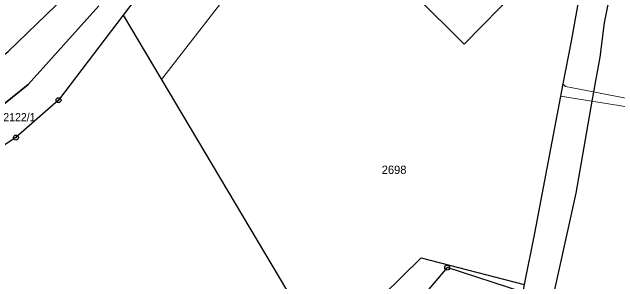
# Model space of a CAD drawing. Extents: x -679733 to -673243, y -1075091 to -1066557.
# Drawn here: x -676855.4 to -676731.3, y -1070634.3 to -1070579 of the extents above; entities that cross this region are included whole.
import ezdxf
from ezdxf.enums import TextEntityAlignment as Align

# ---------------------------------------------------------------- set-up
doc = ezdxf.new("R2010")
doc.units = 0
doc.header["$LTSCALE"] = 0.68
for name, color, linetype, lineweight in [('1', 7, 'Continuous', 25), ('13', 7, 'Continuous', 13), ('4', 7, 'Continuous', 13), ('6', 7, 'Continuous', 35), ('8', 7, 'Continuous', 25)]:
    doc.layers.add(name, color=color, linetype=linetype, lineweight=lineweight)
doc.layers.add('2', color=7, linetype='Continuous')

msp = doc.modelspace()

# ---------------------------------------------------------------- linework, layer by layer
at = {"layer": '1'}
msp.add_lwpolyline([(-676751.77, -1070574.3), (-676762.75, -1070585.52), (-676792.83, -1070555.64), (-676791.09, -1070549.19), (-676784.48, -1070542.47)], close=True, dxfattribs=at)
for points in [[(-676865.23, -1070594.45), (-676856.14, -1070587.08), (-676844.4, -1070575.61), (-676832.6, -1070560.19)], [(-676736.85, -1070562.83), (-676740.84, -1070584.93), (-676742.53, -1070593.69), (-676743.01, -1070596.2), (-676748.34, -1070624.29), (-676750.45, -1070634.84), (-676750.76, -1070636.36)], [(-676823.71, -1070567.89), (-676825.42, -1070570.09), (-676832.62, -1070579.59), (-676791.43, -1070648.88)], [(-676731.52, -1070568.42), (-676734.1, -1070581.2), (-676734.98, -1070588.22), (-676736.24, -1070595.32), (-676736.58, -1070597.25), (-676739.91, -1070616.1), (-676748.98, -1070657.15), (-676749.14, -1070658.34), (-676749.31, -1070659.68), (-676749.45, -1070660.75), (-676749.12, -1070668.45), (-676750.27, -1070678.12), (-676751.67, -1070684.85), (-676751.78, -1070685.37), (-676753.35, -1070693.05), (-676746.48, -1070695.31)], [(-676832.62, -1070579.59), (-676845.84, -1070597.03), (-676854.57, -1070604.7), (-676870.87, -1070615.42), (-676883.37, -1070621.89), (-676893.98, -1070625.27), (-676904.43, -1070628.25), (-676916.13, -1070631.61), (-676929.61, -1070637.37), (-676932.64, -1070637.23)], [(-676791.43, -1070648.88), (-676771.55, -1070629.34), (-676750.45, -1070634.84)], [(-676750.76, -1070636.36), (-676766.24, -1070631.36), (-676771.55, -1070637.63), (-676783.34, -1070678.45), (-676810.92, -1070703.75)]]:
    msp.add_lwpolyline(points, dxfattribs=at)
at = {"layer": '13'}
msp.add_lwpolyline([(-676781.03, -1070515.8), (-676783.22, -1070518.78), (-676789.39, -1070525.65), (-676787.01, -1070528.12), (-676788.61, -1070529.74), (-676792, -1070528.44), (-676794.71, -1070532.63), (-676797.09, -1070536.31), (-676815.64, -1070557.92), (-676818.82, -1070561.62), (-676823.71, -1070567.89), (-676825.42, -1070570.09), (-676832.62, -1070579.59), (-676824.77, -1070592.79), (-676812.37, -1070576.89), (-676796.29, -1070556.35), (-676794.31, -1070549.12), (-676771.28, -1070525.9)], close=True, dxfattribs=at)
at = {"layer": '4'}
for p, q in [((-676742.53, -1070593.69), (-676741.99, -1070594.2)), ((-676741.99, -1070594.2), (-676736.24, -1070595.32)), ((-676736.24, -1070595.32), (-676728.2, -1070596.9)), ((-676743.01, -1070596.2), (-676736.58, -1070597.25)), ((-676736.58, -1070597.25), (-676728.58, -1070598.56))]:
    msp.add_line(p, q, dxfattribs=at)
at = {"layer": '6'}
for p, q in [((-676837.59, -1070577.67), (-676852.07, -1070593.8)), ((-676852.07, -1070593.8), (-676865.52, -1070604.68))]:
    msp.add_line(p, q, dxfattribs=at)
at = {"layer": '8'}
for centre, radius in [((-676845.84, -1070597.0299), 0.5), ((-676845.84, -1070597.0299), 0.0303), ((-676854.57, -1070604.6999), 0.5), ((-676854.57, -1070604.6999), 0.0303), ((-676766.24, -1070631.3599), 0.5), ((-676766.24, -1070631.3599), 0.0303)]:
    msp.add_circle(centre, radius, dxfattribs=at)

# ---------------------------------------------------------------- texts
at = {"layer": '2', "width": 0.95}
msp.add_text('2122/1', height=1.7, dxfattribs=at).set_placement((-676857.16, -1070601.37))
at = {"layer": '2'}
msp.add_text('2698', height=1.7, dxfattribs=at).set_placement((-676777.11, -1070612.15), align=Align.CENTER)

doc.saveas('drawing.dxf')
